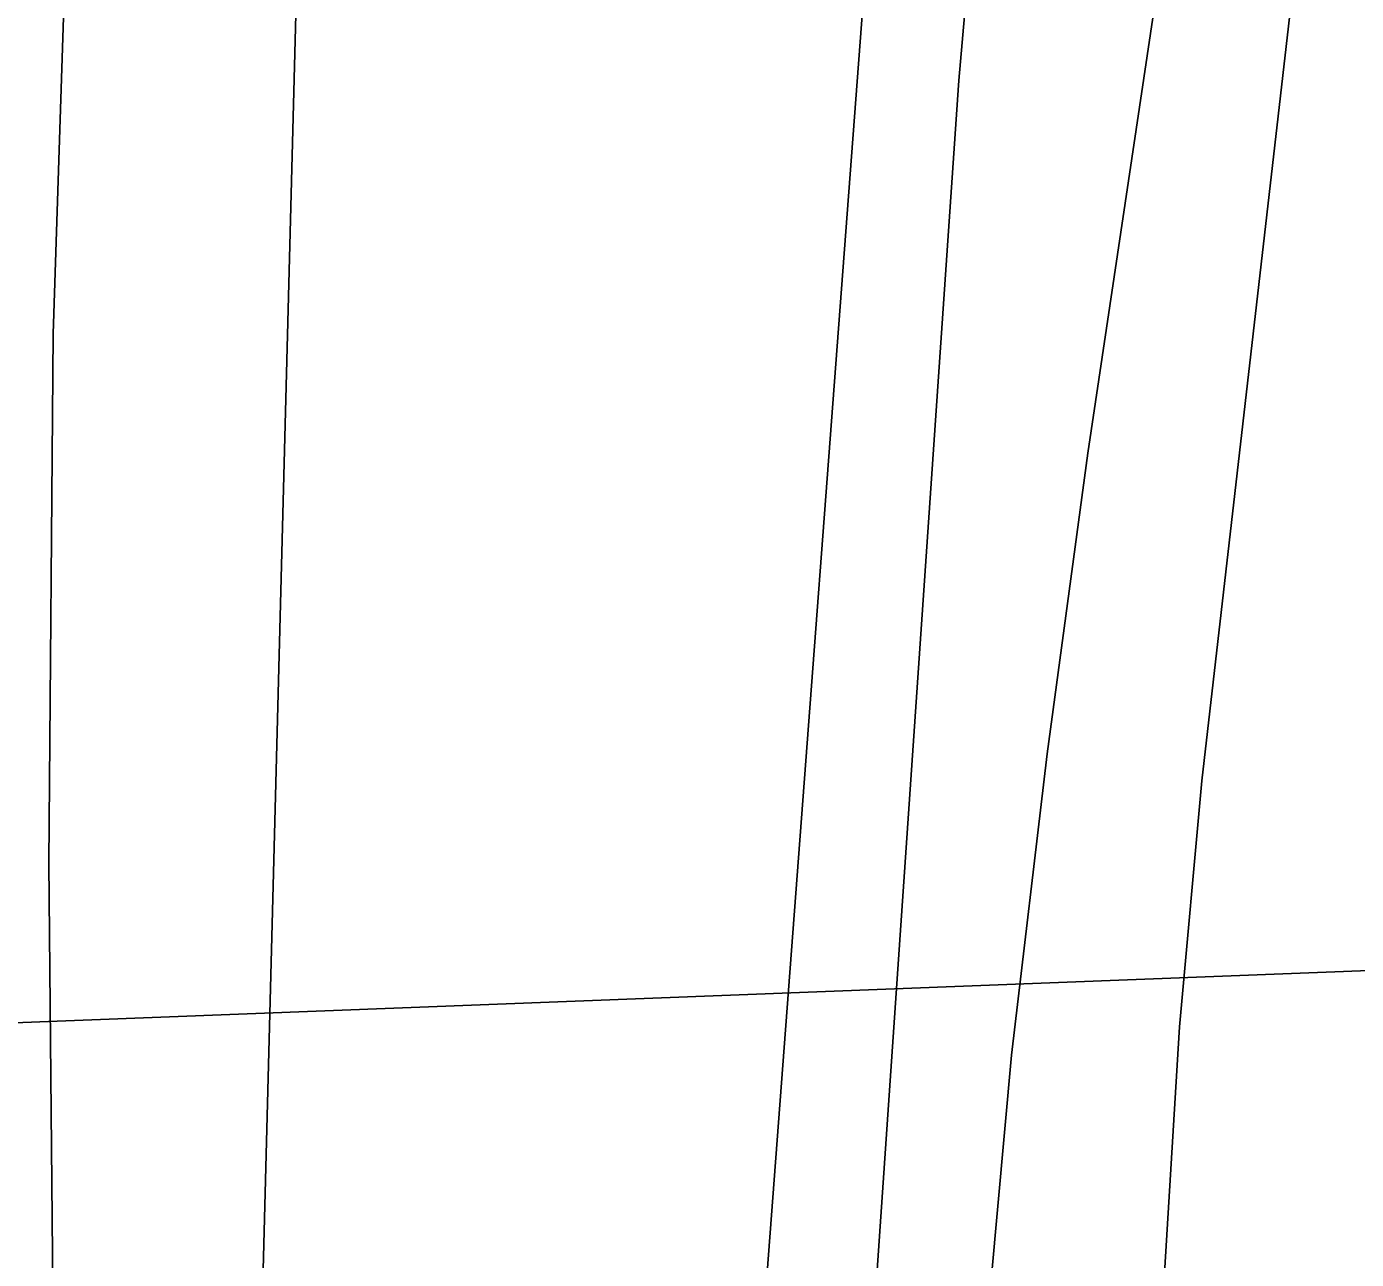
# Model space of a CAD drawing. Extents: x 3297772 to 3335630, y 634068 to 659439.
# Drawn here: x 3312124.8 to 3312324.5, y 654296.4 to 654481.6 of the extents above; entities that cross this region are included whole.
import ezdxf

# ---------------------------------------------------------------- set-up
doc = ezdxf.new("R2010")
doc.units = 0
for name, color, linetype in [('V-RIVR-EDGE', 7, 'Continuous'), ('V-RIVR-RANG', 7, 'Continuous'), ('V-TOPO-DPTH', 7, 'Continuous'), ('V-TOPO-MAJR', 7, 'Continuous'), ('V-TOPO-MINR', 7, 'Continuous')]:
    doc.layers.add(name, color=color, linetype=linetype)

msp = doc.modelspace()

# ---------------------------------------------------------------- linework, layer by layer
at = {"layer": 'V-RIVR-EDGE'}
msp.add_spline([(3312883.8338064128, 657641.8161447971), (3312877.430811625, 657629.1357036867), (3312871.368354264, 657628.7177355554), (3312863.1143515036, 657617.4812153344), (3312850.094618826, 657604.957602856), (3312831.4314674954, 657586.3865210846), (3312812.7800925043, 657572.5779575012), (3312803.2347151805, 657564.3753424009), (3312789.368340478, 657559.6470826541), (3312783.725992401, 657554.0325695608), (3312778.948486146, 657547.9829591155), (3312767.6466607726, 657529.8266337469), (3312766.743278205, 657514.6753079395), (3312759.3583995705, 657504.7355151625), (3312737.6495667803, 657480.1105406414), (3312721.156549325, 657463.6988869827), (3312710.729200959, 657449.0040700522), (3312699.4391519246, 657435.6102628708), (3312692.926609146, 657428.2660661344), (3312686.8427402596, 657419.1889740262), (3312681.620501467, 657408.3779159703), (3312674.6225442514, 657379.8199360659), (3312668.493711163, 657352.558683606), (3312668.043625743, 657345.6324550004), (3312665.876703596, 657344.771895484), (3312663.273613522, 657342.6135379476), (3312660.20544996, 657327.4675650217), (3312656.7203888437, 657318.8170056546), (3312656.2788680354, 657315.3544266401), (3312656.2724445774, 657312.756689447), (3312656.2542447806, 657305.3964340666), (3312649.2937577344, 657291.9919211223), (3312642.3322001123, 657278.1544519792), (3312629.293197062, 657257.8376279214), (3312613.6725154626, 657244.021570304), (3312607.1653255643, 657238.8421545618), (3312604.126067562, 657235.3859990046), (3312597.1516630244, 657216.3530554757), (3312589.7485845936, 657199.0530073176), (3312576.287331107, 657183.0668158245), (3312552.8466735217, 657158.4461236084), (3312535.9185587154, 657141.1696281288), (3312529.8421838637, 657135.1232294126), (3312518.532864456, 657113.9362106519), (3312495.0900657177, 657088.4496060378), (3312476.425843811, 657069.4455680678), (3312466.009201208, 657059.0803131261), (3312458.6275343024, 657050.4393889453), (3312456.42207141, 657033.9924062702), (3312453.3785311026, 657028.8044259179), (3312435.148335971, 657010.2322735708), (3312419.518019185, 656992.5196101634), (3312412.127787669, 656980.4150363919), (3312408.1883588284, 656963.1064236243), (3312401.639416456, 656941.041716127), (3312399.8636980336, 656923.2947942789), (3312398.9667389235, 656910.7412056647), (3312397.643247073, 656900.7864248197), (3312392.4220788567, 656890.4083229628), (3312371.993914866, 656858.419881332), (3312368.0801798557, 656851.5022173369), (3312358.9773939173, 656847.1951374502), (3312355.0690117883, 656842.4422544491), (3312348.1042424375, 656827.3059167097), (3312342.0235852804, 656819.5276931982), (3312329.8794001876, 656810.8985453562), (3312322.9317600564, 656802.6895067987), (3312315.5383168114, 656789.2860644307), (3312314.21803669, 656780.6301521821), (3312315.050761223, 656767.206368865), (3312319.355699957, 656757.2376705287), (3312322.3692641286, 656750.3028773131), (3312324.9573661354, 656746.3998480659), (3312326.243387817, 656741.2011619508), (3312321.9031200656, 656736.8823057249), (3312315.4012830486, 656733.8676709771), (3312309.3345433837, 656731.7178780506), (3312293.701014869, 656712.7063460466), (3312281.0906857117, 656690.6566266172), (3312277.156609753, 656675.5127948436), (3312275.391597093, 656662.0954349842), (3312281.8484699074, 656646.9259093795), (3312281.831340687, 656639.9986101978), (3312278.3398561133, 656628.750313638), (3312273.1176173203, 656617.9392555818), (3312258.7915220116, 656602.3881614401), (3312246.2004632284, 656588.13165359), (3312240.5645386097, 656585.1148776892), (3312233.1925068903, 656580.3705592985), (3312231.0105966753, 656573.4486129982), (3312216.1776754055, 656528.0246117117), (3312209.606250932, 656496.8678240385), (3312208.269912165, 656481.7175688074), (3312210.836602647, 656469.1554155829), (3312213.842672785, 656459.1899289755), (3312219.027441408, 656454.8475200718), (3312220.75177217, 656451.8125443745), (3312220.3038279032, 656445.7522281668), (3312215.5231099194, 656438.4037491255), (3312207.706345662, 656428.8979831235), (3312199.455554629, 656418.9603314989), (3312190.78572489, 656414.6521810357), (3312182.9721723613, 656406.4452836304), (3312174.2777193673, 656392.1791405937), (3312172.952086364, 656381.3584473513), (3312175.958156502, 656371.3929607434), (3312180.698192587, 656362.289104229), (3312182.828715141, 656348.4291529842), (3312180.2020723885, 656336.7457590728), (3312175.838251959, 656322.901866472), (3312165.832083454, 656303.4434607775), (3312151.0601850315, 656282.697962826), (3312142.3668026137, 656268.8647759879), (3312132.7968020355, 656250.704168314), (3312126.258565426, 656232.9690228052), (3312123.6126523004, 656213.4924173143), (3312124.376859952, 656172.3594372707), (3312121.3183315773, 656161.1100701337), (3312110.4216274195, 656131.6958130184), (3312106.9408486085, 656124.7770784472), (3312106.4939749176, 656119.1497184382), (3312106.482198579, 656114.3872002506), (3312107.7767848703, 656112.6521637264), (3312112.961553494, 656108.3097548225), (3312112.952988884, 656104.8461052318), (3312110.347757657, 656101.8218352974), (3312104.7118330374, 656098.805059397), (3312099.9493148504, 656098.8168357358), (3312095.177161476, 656094.9320062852), (3312090.8433171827, 656093.2108872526), (3312087.813694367, 656093.6513374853), (3312081.752307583, 656093.666325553), (3312077.84820776, 656090.6452673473), (3312073.4522700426, 656063.8126887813), (3312068.1647260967, 656026.5913025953), (3312055.9702239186, 655997.6132134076), (3312045.5246757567, 655975.5581410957), (3312040.292801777, 655960.8504772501), (3312035.4746136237, 655938.3485312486), (3312031.918894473, 655901.1228627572), (3312030.1324702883, 655879.0463789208), (3312024.8856082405, 655858.2773282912), (3312021.8302915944, 655848.3268297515), (3312021.8185152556, 655843.5643115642), (3312023.095972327, 655834.9019758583), (3312020.4661178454, 655821.9197133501), (3312016.978915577, 655812.4032415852), (3312015.203197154, 655794.6563197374), (3312007.338256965, 655765.6675247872), (3312000.7935968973, 655745.3346420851), (3311997.755409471, 655742.3114427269), (3311991.6908109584, 655741.0275621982), (3311986.484630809, 655736.710847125), (3311975.143194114, 655702.5351423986), (3311969.875991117, 655673.5399239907), (3311967.682304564, 655661.8554595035), (3311967.6202111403, 655636.7439999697), (3311969.6629464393, 655587.381640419), (3311970.066997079, 655575.6907524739), (3311970.056291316, 655571.3611904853), (3311972.2210723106, 655571.3558376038), (3311981.7461086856, 655571.3322849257), (3311985.2022642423, 655568.2930269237), (3311986.876277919, 655544.9091098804), (3311989.4526035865, 655536.2435624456), (3311993.3277978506, 655527.574803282), (3311994.1508871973, 655510.2544141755), (3311994.9354357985, 655477.3476019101), (3311993.584108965, 655456.1359598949), (3311993.5584151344, 655445.7450111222), (3311996.134740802, 655437.0794636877), (3311998.283463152, 655430.5797678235), (3311999.5523556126, 655418.4537825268), (3312002.1383164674, 655413.6848408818), (3312005.5923308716, 655409.7796704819), (3312006.8729996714, 655402.4162033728), (3312010.7182178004, 655381.6246706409), (3312015.8312578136, 655348.274196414), (3312020.081597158, 655316.224731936), (3312020.8843455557, 655290.678175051), (3312024.337289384, 655286.3400484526), (3312024.3287247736, 655282.8763988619), (3312021.7202818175, 655278.5532603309), (3312020.8276050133, 655267.731496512), (3312020.355037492, 655251.7131877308), (3312023.746958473, 655222.6965577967), (3312024.121032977, 655198.8828962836), (3312027.0917740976, 655174.6298551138), (3312027.9170045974, 655158.1753784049), (3312027.89345192, 655148.6503420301), (3312033.053597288, 655134.3499405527), (3312042.513328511, 655107.9160597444), (3312048.9573544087, 655087.5510597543), (3312050.659203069, 655075.4240038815), (3312051.930236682, 655064.1639309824), (3312054.082170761, 655058.9631037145), (3312054.9341656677, 655053.332531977), (3312054.4787273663, 655044.2415223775), (3312054.4423277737, 655029.5210116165), (3312054.4337631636, 655026.0573620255), (3312057.4644565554, 655026.0498679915), (3312058.7387018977, 655016.0886636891), (3312058.7226432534, 655009.5943207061), (3312057.8503073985, 655006.9987246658), (3312058.700161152, 655000.5022405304), (3312065.6156839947, 654995.7225931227), (3312069.0557809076, 654986.1889921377), (3312073.7765466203, 654969.2919240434), (3312075.0432979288, 654956.300026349), (3312078.4726890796, 654942.4368633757), (3312077.5768005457, 654930.3162309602), (3312077.5286246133, 654910.8332020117), (3312077.4686723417, 654886.5876548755), (3312076.5535134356, 654866.6738108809), (3312076.5085492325, 654848.4896505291), (3312076.0552520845, 654840.2645533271), (3312077.761383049, 654829.8693222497), (3312080.336638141, 654820.7708186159), (3312078.148304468, 654811.2511351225), (3312075.944982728, 654795.6700648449), (3312071.5833034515, 654782.6920846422), (3312065.5090697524, 654777.5115983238), (3312055.0538864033, 654751.559920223), (3312052.4325965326, 654742.0413073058), (3312052.829153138, 654727.3197259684), (3312052.8077416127, 654718.6606019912), (3312051.919347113, 654709.570662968), (3312048.0098944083, 654704.3848237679), (3312044.106865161, 654701.7967217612), (3312043.6385799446, 654687.5102377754), (3312041.8767790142, 654675.3917465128), (3312043.593615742, 654669.3260774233), (3312047.462386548, 654658.0595810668), (3312051.33543966, 654648.5249095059), (3312056.939246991, 654638.5529994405), (3312058.2177746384, 654630.3236199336), (3312056.9082002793, 654625.9972696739), (3312053.868942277, 654622.5411141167), (3312055.5600851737, 654606.0844962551), (3312057.2480163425, 654588.3290097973), (3312055.8977600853, 654567.5503239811), (3312049.3520294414, 654546.7844850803), (3312038.4628193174, 654520.400921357), (3312032.3618212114, 654504.396530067), (3312028.848925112, 654484.48910953), (3312027.522221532, 654473.2354600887), (3312030.8970132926, 654437.2915309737), (3312033.3909045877, 654395.2883562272), (3312033.7874611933, 654380.5667748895), (3312031.622680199, 654380.5721277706), (3312029.452546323, 654378.4126996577), (3312029.404370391, 654358.9296707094), (3312028.498846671, 654342.9124325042), (3312025.451024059, 654335.9926273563), (3312021.0979093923, 654326.4782967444), (3312020.217008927, 654320.419051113), (3312017.1552688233, 654307.8708153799), (3312011.9426652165, 654300.9563631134), (3312002.828102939, 654291.8867650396), (3311994.1411439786, 654280.6513153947), (3311985.0148053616, 654266.819199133), (3311975.011848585, 654248.6596620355), (3311965.0121035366, 654231.7989935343), (3311959.338708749, 654213.6287506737), (3311951.921712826, 654190.7002719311), (3311944.932320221, 654165.605941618), (3311941.4172829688, 654144.8326086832), (3311939.6447762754, 654128.3845554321), (3311938.3127198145, 654114.9661249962), (3311937.424325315, 654105.876185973), (3311937.386855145, 654090.722719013), (3311937.790905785, 654079.0318310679), (3311943.826598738, 654068.6258942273), (3311951.5876930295, 654055.6179378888), (3311959.7624731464, 654034.8156993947), (3311962.7653315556, 654023.5513441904), (3311962.7449906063, 654015.3251764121), (3311964.900136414, 654011.4232177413), (3311970.961523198, 654011.4082296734), (3311980.4822772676, 654009.6528521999), (3311992.5847098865, 654001.396708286), (3311999.4788212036, 653987.9579369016), (3312004.6282608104, 653969.3279734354), (3312011.948904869, 653953.2903942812), (3312017.9589039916, 653932.4935086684), (3312020.079791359, 653914.7369516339), (3312021.7612990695, 653894.3837279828), (3312019.5569067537, 653878.3697015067), (3312014.292915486, 653850.6733516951), (3312012.0842408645, 653832.9275004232), (3312009.9055423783, 653827.3044227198), (3312003.7916973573, 653806.1045570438), (3312002.0266846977, 653792.6871971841), (3312001.9817204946, 653774.5030368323), (3312001.9720853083, 653770.6064310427), (3312001.914274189, 653747.2267963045), (3312003.16603743, 653728.1735118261), (3312002.7116697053, 653719.5154584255), (3312004.849686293, 653708.6862005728), (3312015.621133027, 653687.444582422), (3312023.819465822, 653676.1673803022), (3312027.704295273, 653671.3952269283), (3312028.560572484, 653667.496479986), (3312028.98282292, 653663.1658474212), (3312031.1326158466, 653657.0991077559), (3312034.5844890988, 653652.3280249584), (3312037.1693793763, 653647.1261271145), (3312036.716082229, 653638.9010299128), (3312035.3829551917, 653625.0496432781), (3312037.0965801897, 653617.6851055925), (3312040.9771273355, 653611.1811274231), (3312040.967492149, 653607.2845216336), (3312039.223891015, 653602.5262857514), (3312043.5481001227, 653600.3507989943), (3312043.536323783, 653595.5882808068), (3312041.347990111, 653586.0685973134), (3312040.46280734, 653578.2775268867), (3312040.4403252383, 653569.1854467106), (3312044.2994608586, 653554.0223445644), (3312050.756333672, 653538.8528189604), (3312058.5067222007, 653521.5153006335), (3312065.4040452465, 653509.375397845), (3312069.2385576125, 653484.254303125), (3312070.480685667, 653461.3044128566), (3312067.00418916, 653456.1175030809), (3312066.991342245, 653450.9220286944), (3312074.762071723, 653441.8106781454), (3312079.9564755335, 653441.3648750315), (3312080.378725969, 653437.0342424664), (3312084.666535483, 653420.1382449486), (3312091.1201965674, 653403.669850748), (3312098.4386994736, 653386.7663591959), (3312109.6495258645, 653368.1214076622), (3312121.7423232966, 653355.968657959), (3312125.622870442, 653349.4646797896), (3312128.195984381, 653339.5002637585), (3312130.352200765, 653336.031261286), (3312138.1422006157, 653334.7131223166), (3312144.182175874, 653326.0390102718), (3312155.8280996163, 653308.2589005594), (3312169.632380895, 653287.875700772), (3312173.499010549, 653275.7432920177), (3312176.9519543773, 653271.4051654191), (3312179.983718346, 653271.830627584), (3312182.5803849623, 653271.3912479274), (3312186.459861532, 653264.4543135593), (3312198.9791917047, 653249.7027560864), (3312207.6169041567, 653241.0222205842), (3312220.1180345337, 653218.9104077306), (3312235.208337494, 653193.3285218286), (3312245.101024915, 653166.8935704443), (3312251.5471919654, 653147.3944828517), (3312254.9808654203, 653135.2631446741), (3312261.8931765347, 653129.1846286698), (3312265.7844294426, 653127.0102124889), (3312270.0893681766, 653117.0415141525), (3312278.68639873, 653091.9086430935), (3312283.818709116, 653066.351380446), (3312289.8083672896, 653037.3283270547), (3312290.6335977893, 653020.8738503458), (3312298.8276482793, 653007.864823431), (3312313.061674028, 652986.1816844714), (3312331.195517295, 652965.7877789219), (3312349.324007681, 652943.2290923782), (3312366.578021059, 652917.2088973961), (3312380.370525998, 652892.0631794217), (3312391.134478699, 652867.7908678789), (3312399.285706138, 652837.4635930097), (3312404.4212282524, 652813.2051989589), (3312413.8638302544, 652779.8440189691), (3312426.2621853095, 652716.1684110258), (3312433.5314417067, 652679.3489343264), (3312435.210808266, 652658.1297982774), (3312432.583094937, 652646.0134481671), (3312429.9639462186, 652637.3607476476), (3312427.7809654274, 652630.0058451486), (3312427.7595539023, 652621.3467211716), (3312435.496024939, 652598.3807722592), (3312438.912569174, 652579.3221348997), (3312438.443213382, 652564.6026947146), (3312439.243820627, 652538.1902254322), (3312442.226338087, 652518.6997024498), (3312447.3843423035, 652503.5333885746), (3312468.058111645, 652459.7534248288), (3312483.548182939, 652420.7488261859), (3312498.1712712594, 652381.313412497), (3312505.925942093, 652365.7077189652), (3312511.0989343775, 652356.6027918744), (3312510.64563723, 652348.3776946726), (3312513.664554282, 652343.6076824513), (3312517.1207098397, 652340.5684244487), (3312519.704529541, 652334.9335704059), (3312520.121427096, 652328.4381568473), (3312520.5426069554, 652323.6745680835), (3312524.8603926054, 652318.9013441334), (3312527.422800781, 652304.6073661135), (3312533.478834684, 652302.4275970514), (3312534.7734209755, 652300.6925605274), (3312534.759503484, 652295.0641299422), (3312533.4552820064, 652292.9025606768), (3312539.492045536, 652282.9295800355), (3312543.359745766, 652271.2301274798), (3312557.172591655, 652254.3105772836), (3312567.5282114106, 652239.9973288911), (3312583.9473591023, 652226.5350048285), (3312597.762346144, 652210.4813670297), (3312621.9308117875, 652179.2485684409), (3312627.1038040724, 652170.1436413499), (3312635.3160543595, 652164.4948698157), (3312643.0899955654, 652156.6823878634), (3312650.425627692, 652146.7061954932), (3312660.7705416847, 652128.0633851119), (3312679.291306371, 652089.0512924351), (3312693.928312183, 652055.2443093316), (3312706.413383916, 652026.638153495), (3312729.269063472, 651989.7801360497), (3312750.4057651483, 651958.1218752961), (3312768.0970170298, 651933.8324345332), (3312782.771493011, 651915.1789183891), (3312793.569704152, 651904.7612052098), (3312806.081540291, 651886.978954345), (3312821.1814784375, 651865.2936742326), (3312842.771477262, 651841.8605106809), (3312858.7512452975, 651825.8015200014), (3312876.907570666, 651814.4996946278), (3312895.055331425, 651799.7342196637), (3312904.1356352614, 651794.9492193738), (3312909.313980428, 651788.009073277), (3312919.2270087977, 651769.8002896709), (3312923.535159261, 651761.1304599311), (3312925.694587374, 651758.9603260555), (3312932.620815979, 651758.5102406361), (3312939.9703655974, 651754.162478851), (3312941.2628107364, 651751.5615299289), (3312945.9899999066, 651737.262199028), (3312947.2685275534, 651729.0328195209), (3312950.2863740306, 651723.8298511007), (3312963.6662637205, 651706.9113714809), (3312981.788330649, 651681.7549477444)], degree=3, dxfattribs=at)
at = {"layer": 'V-RIVR-RANG'}
msp.add_line((3311485.4464, 654307.2759000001), (3312822.4463000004, 654358.9998), dxfattribs=at)
at = {"layer": 'V-TOPO-DPTH'}
for points in [[(3312301.289604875, 656257.9441635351), (3312163.4077157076, 654844.8558894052), (3312162.495913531, 654838.1749286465), (3312161.624609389, 654831.4888772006), (3312160.8140522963, 654824.7951897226), (3312160.043993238, 654818.0964115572), (3312144.065105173, 654673.3039554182), (3312136.763372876, 654594.1335053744), (3312131.3591707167, 654514.8678391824), (3312128.801263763, 654435.4593487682), (3312128.140886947, 654355.9556422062), (3312129.816529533, 654182.1130520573), (3312130.5235936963, 654162.5939392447), (3312131.9174081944, 654143.1423967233), (3312134.3413481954, 654123.7922096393), (3312137.4520385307, 654104.5095928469), (3312160.55893591, 653982.0604430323), (3312170.5214675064, 653932.3246398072), (3312181.220907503, 653882.7565427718)], [(3312301.289604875, 656257.9441635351), (3312163.4077157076, 654844.8558894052), (3312162.495913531, 654838.1749286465), (3312161.624609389, 654831.4888772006), (3312160.8140522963, 654824.7951897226), (3312160.043993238, 654818.0964115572), (3312144.065105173, 654673.3039554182), (3312136.763372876, 654594.1335053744), (3312131.3591707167, 654514.8678391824), (3312128.801263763, 654435.4593487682), (3312128.140886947, 654355.9556422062), (3312129.816529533, 654182.1130520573), (3312130.5235936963, 654162.5939392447), (3312131.9174081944, 654143.1423967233), (3312134.3413481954, 654123.7922096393), (3312137.4520385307, 654104.5095928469), (3312160.55893591, 653982.0604430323), (3312170.5214675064, 653932.3246398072), (3312181.220907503, 653882.7565427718)], [(3312205.8542769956, 653917.6102334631), (3312200.3467394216, 653937.4118301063), (3312194.8803100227, 653957.2246998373), (3312189.4755428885, 653977.0544791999), (3312184.1118839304, 653996.89553165), (3312179.0931343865, 654016.8121261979), (3312174.4922114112, 654036.8179686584), (3312170.51802829, 654056.9576829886), (3312166.9616717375, 654077.186645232), (3312158.423153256, 654130.636146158), (3312157.580963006, 654137.0429259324), (3312156.97626826, 654143.4654508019), (3312156.727816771, 654149.9115933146), (3312156.716860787, 654156.373480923), (3312174.0332186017, 654821.936586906), (3312174.1621249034, 654824.682168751), (3312174.4056738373, 654827.4199635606), (3312174.680924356, 654829.9206476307), (3312174.710275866, 654830.1533376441), (3312174.7469869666, 654830.3849805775), (3312242.3533330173, 655563.6899460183)], [(3312205.8542769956, 653917.6102334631), (3312200.3467394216, 653937.4118301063), (3312194.8803100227, 653957.2246998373), (3312189.4755428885, 653977.0544791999), (3312184.1118839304, 653996.89553165), (3312179.0931343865, 654016.8121261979), (3312174.4922114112, 654036.8179686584), (3312170.51802829, 654056.9576829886), (3312166.9616717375, 654077.186645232), (3312158.423153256, 654130.636146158), (3312157.580963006, 654137.0429259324), (3312156.97626826, 654143.4654508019), (3312156.727816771, 654149.9115933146), (3312156.716860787, 654156.373480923), (3312174.0332186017, 654821.936586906), (3312174.1621249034, 654824.682168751), (3312174.4056738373, 654827.4199635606), (3312174.680924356, 654829.9206476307), (3312174.710275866, 654830.1533376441), (3312174.7469869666, 654830.3849805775), (3312242.3533330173, 655563.6899460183)]]:
    msp.add_lwpolyline(points, dxfattribs=at)
at = {"layer": 'V-TOPO-MAJR'}
msp.add_lwpolyline([(3312265.2674932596, 653885.6789704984), (3312231.60020049, 654100.5085035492), (3312228.921066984, 654122.5892618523), (3312227.265715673, 654144.7110367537), (3312227.1460376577, 654166.894336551), (3312228.0501418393, 654189.118652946), (3312273.5774650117, 654792.0482510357)], dxfattribs=at)
at = {"layer": 'V-TOPO-MINR'}
for points in [[(3312301.289604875, 656257.9441635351), (3312163.4077157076, 654844.8558894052), (3312162.495913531, 654838.1749286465), (3312161.624609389, 654831.4888772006), (3312160.8140522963, 654824.7951897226), (3312160.043993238, 654818.0964115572), (3312144.065105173, 654673.3039554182), (3312136.763372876, 654594.1335053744), (3312131.3591707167, 654514.8678391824), (3312128.801263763, 654435.4593487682), (3312128.140886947, 654355.9556422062), (3312129.816529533, 654182.1130520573), (3312130.5235936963, 654162.5939392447), (3312131.9174081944, 654143.1423967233), (3312134.3413481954, 654123.7922096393), (3312137.4520385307, 654104.5095928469), (3312160.55893591, 653982.0604430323), (3312170.5214675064, 653932.3246398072), (3312181.220907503, 653882.7565427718)], [(3312279.9196096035, 653920.2525410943), (3312272.807187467, 653954.507623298), (3312266.655079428, 653988.9833538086), (3312246.415473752, 654118.1328077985), (3312244.7744158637, 654131.5418456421), (3312243.736644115, 654144.9771271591), (3312243.603801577, 654158.4517741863), (3312244.0742451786, 654171.952664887), (3312264.7614551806, 654473.4715141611), (3312269.794109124, 654530.9792065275), (3312276.2584911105, 654588.298142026), (3312284.870465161, 654645.3339422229), (3312294.914167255, 654702.1809855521), (3312306.17868518, 654759.6177414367), (3312311.8830294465, 654787.5562845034), (3312317.8746741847, 654815.4307406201), (3312324.2972696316, 654843.2090663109), (3312331.007165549, 654870.9233050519), (3312380.6327414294, 656104.9816504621)], [(3312242.3533330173, 655563.6899460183), (3312174.7469869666, 654830.3849805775), (3312174.710275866, 654830.1533376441), (3312174.680924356, 654829.9206476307), (3312174.4056738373, 654827.4199635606), (3312174.1621249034, 654824.682168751), (3312174.0332186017, 654821.936586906), (3312156.716860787, 654156.373480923), (3312156.727816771, 654149.9115933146), (3312156.97626826, 654143.4654508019), (3312157.580963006, 654137.0429259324), (3312158.423153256, 654130.636146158), (3312166.9616717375, 654077.186645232), (3312170.51802829, 654056.9576829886), (3312174.4922114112, 654036.8179686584), (3312179.0931343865, 654016.8121261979), (3312184.1118839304, 653996.89553165), (3312189.4755428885, 653977.0544791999), (3312194.8803100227, 653957.2246998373), (3312200.3467394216, 653937.4118301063), (3312205.8542769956, 653917.6102334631)], [(3312596.4996841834, 655492.8633645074), (3312578.819247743, 655459.3480927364), (3312563.95819465, 655424.1004639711), (3312359.338899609, 654832.6110266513), (3312356.1255589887, 654822.2294183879), (3312353.374891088, 654811.7425545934), (3312351.318232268, 654801.0978075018), (3312349.7242461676, 654790.3478048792), (3312301.26227988, 654368.2907822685), (3312297.8842150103, 654331.3336840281), (3312295.6495179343, 654294.3340648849), (3312295.12987255, 654257.2706643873), (3312295.753594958, 654220.1647429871), (3312295.903450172, 654216.4183462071), (3312298.440796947, 654181.3204665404), (3312302.466209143, 654146.4429946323), (3312308.7237194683, 654111.8961343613), (3312316.4692952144, 654077.5696818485), (3312348.5153197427, 653954.1886613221), (3312364.34529081, 653893.5976330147)], [(3312338.5864156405, 654782.359799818), (3312284.154238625, 654417.5155581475), (3312278.024408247, 654372.3474331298), (3312272.6927414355, 654327.0959400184), (3312268.558319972, 654281.7193947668), (3312265.2220620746, 654236.2594814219), (3312260.323170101, 654154.7698544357), (3312260.1912359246, 654149.9995407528), (3312260.264357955, 654145.2390163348), (3312260.6450642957, 654140.4931758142), (3312261.2308268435, 654135.7571245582), (3312268.304388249, 654090.620738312), (3312270.5136605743, 654078.2069874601), (3312273.061246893, 654065.8704213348), (3312276.1163042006, 654053.6496322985), (3312279.5096755, 654041.5060279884), (3312283.148650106, 654029.417808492), (3312286.7754425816, 654017.3259451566), (3312290.38396186, 654005.2286160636), (3312293.980299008, 653993.1276431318), (3312335.9075355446, 653851.6594043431)]]:
    msp.add_lwpolyline(points, dxfattribs=at)

doc.saveas('drawing.dxf')
